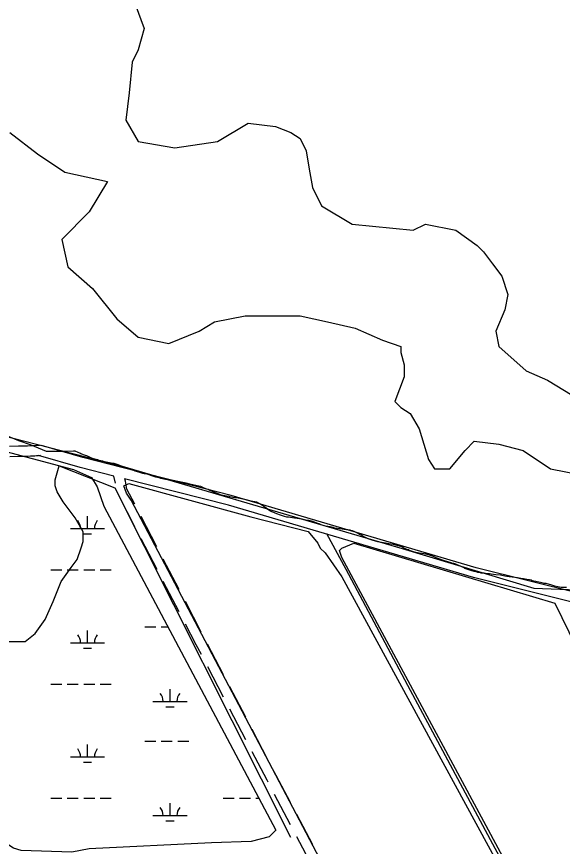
# Model space of a CAD drawing. Extents: x 3177185 to 3215018, y 812988 to 838321.
# Drawn here: x 3184994 to 3186585, y 831385 to 833803 of the extents above; entities that cross this region are included whole.
import ezdxf

# ---------------------------------------------------------------- set-up
doc = ezdxf.new("R2010")
doc.units = 0
for name, color, linetype in [('V-DTCH-CNTR', 7, 'Continuous'), ('V-ROAD-CNTR', 7, 'Continuous'), ('V-SITE-VEGE', 7, 'Continuous'), ('V-TOPO-SHOR', 7, 'Continuous'), ('V-WETL-SWMP', 7, 'Continuous')]:
    doc.layers.add(name, color=color, linetype=linetype)

msp = doc.modelspace()

# ---------------------------------------------------------------- linework, layer by layer
at = {"layer": 'V-DTCH-CNTR'}
msp.add_lwpolyline([(3185897.4, 832297.1), (3185953.1, 832192.9), (3186140.5, 831840), (3186380.6, 831392.8), (3186645.8, 830902.4), (3186654.1, 830883.9), (3186223.6, 830648.7)], dxfattribs=at)
at = {"layer": 'V-ROAD-CNTR'}
for p, q in [((3185282, 832443.5), (3185277, 832464)), ((3185338.4, 832316.5), (3185292.3, 832405.3)), ((3185402.7, 832257.9), (3185356.6, 832346.6)), ((3185403, 832192.3), (3185356.9, 832281.1)), ((3185467.3, 832133.7), (3185421.2, 832222.4)), ((3185467.6, 832068.1), (3185421.4, 832156.9)), ((3185531.9, 832009.5), (3185485.8, 832098.2)), ((3185596.7, 831885.4), (3185550.4, 831974)), ((3185597.1, 831819.9), (3185550.8, 831908.5)), ((3185661.6, 831761.4), (3185615.3, 831850)), ((3185662, 831695.8), (3185615.7, 831784.5)), ((3185726.5, 831637.3), (3185680.1, 831725.9)), ((3185792.3, 831448), (3185745.6, 831536.4)), ((3185857, 831389.6), (3185810.3, 831478)), ((3185857.6, 831324.2), (3185810.9, 831412.6))]:
    msp.add_line(p, q, dxfattribs=at)
for points in [[(3185060.9, 832553.5), (3185055.5, 832553.1), (3185050.4, 832552.8), (3185045.6, 832552.5), (3185041.1, 832552.3), (3185032.6, 832551.9), (3185025.2, 832551.6), (3185018.8, 832551.4), (3185007.4, 832551.1), (3184998.8, 832550.8), (3184973, 832550.3)], [(3187487, 831896.8), (3187088.3, 832009.6), (3186333.4, 832197), (3185619, 832407.8), (3185186.8, 832518.5), (3185066.1, 832552.9)], [(3185063, 832523.6), (3185057.4, 832523.2), (3185052.2, 832522.8), (3185047.2, 832522.6), (3185042.6, 832522.3), (3185033.9, 832521.9), (3185026.3, 832521.6), (3185019.7, 832521.4), (3185008.2, 832521.1), (3184999.5, 832520.9), (3184973.7, 832520.3)], [(3185277.3, 832464.3), (3185178.9, 832489.5), (3185057.9, 832524.1)], [(3187478.8, 831867.9), (3187080.6, 831980.6), (3186325.5, 832168.1), (3185611, 832378.9), (3185308.7, 832456.3)], [(3185338.1, 832382.1), (3185315.5, 832425.6), (3185311.5, 832449.4), (3185309.7, 832456.5)], [(3185532.3, 831944), (3185517.5, 831972.2), (3185486, 832032.7)], [(3185726.9, 831571.8), (3185723.7, 831578), (3185680.6, 831660.4)], [(3185791.7, 831513.4), (3185750.2, 831591.9), (3185745, 831601.9)]]:
    msp.add_lwpolyline(points, dxfattribs=at)
at = {"layer": 'V-SITE-VEGE'}
for p, q in [((3185000.3, 832566.6), (3184948.8, 832588.5)), ((3185034.6, 832555.1), (3185000.3, 832566.6)), ((3185080.4, 832535.5), (3185034.6, 832555.1)), ((3185140, 832535.4), (3185080.4, 832535.5)), ((3185159.4, 832536.5), (3185140, 832535.4)), ((3185164, 832536.5), (3185159.4, 832536.5)), ((3185172.9, 832532.9), (3185164, 832536.5)), ((3185178.1, 832530.9), (3185172.9, 832532.9)), ((3185181.4, 832528.9), (3185178.1, 832530.9)), ((3185194.3, 832524.2), (3185181.4, 832528.9)), ((3185198.7, 832523), (3185194.3, 832524.2)), ((3185202.8, 832521), (3185198.7, 832523)), ((3185206.8, 832519.4), (3185202.8, 832521)), ((3185208.4, 832518.2), (3185206.8, 832519.4)), ((3185214.5, 832515.8), (3185208.4, 832518.2)), ((3185222.1, 832513.4), (3185214.5, 832515.8)), ((3185231, 832511), (3185222.1, 832513.4)), ((3185234.7, 832509.8), (3185231, 832511)), ((3185245.5, 832507.1), (3185234.7, 832509.8)), ((3185249.6, 832505.5), (3185245.5, 832507.1)), ((3185260.1, 832503.5), (3185249.6, 832505.5)), ((3185264.9, 832502.3), (3185260.1, 832503.5)), ((3185273.8, 832501.2), (3185264.9, 832502.3)), ((3185278.2, 832500.8), (3185273.8, 832501.2)), ((3185280.6, 832500), (3185278.2, 832500.8)), ((3185286.7, 832497.6), (3185280.6, 832500)), ((3185289.5, 832496.4), (3185286.7, 832497.6)), ((3185301.2, 832492.4), (3185289.5, 832496.4)), ((3185308.1, 832490.4), (3185301.2, 832492.4)), ((3185312.1, 832488.4), (3185308.1, 832490.4)), ((3185317.8, 832486.8), (3185312.1, 832488.4)), ((3185327.1, 832482.9), (3185317.8, 832486.8)), ((3185333.9, 832480.9), (3185327.1, 832482.9)), ((3185339.2, 832478.9), (3185333.9, 832480.9)), ((3185352.5, 832474.9), (3185339.2, 832478.9)), ((3185361.4, 832472.1), (3185352.5, 832474.9)), ((3185365.8, 832470.9), (3185361.4, 832472.1)), ((3185371, 832470.2), (3185365.8, 832470.9)), ((3185374.3, 832469.4), (3185371, 832470.2)), ((3185377.1, 832469), (3185374.3, 832469.4)), ((3185387.6, 832465), (3185377.1, 832469)), ((3185399.3, 832461), (3185387.6, 832465)), ((3185404.5, 832459.8), (3185399.3, 832461)), ((3185412.2, 832457.9), (3185404.5, 832459.8)), ((3185414.6, 832457.5), (3185412.2, 832457.9)), ((3185427.5, 832454.3), (3185414.6, 832457.5)), ((3185433.6, 832453.5), (3185427.5, 832454.3)), ((3185445.3, 832452.4), (3185433.6, 832453.5)), ((3185473.5, 832446), (3185445.3, 832452.4)), ((3185488, 832443.7), (3185473.5, 832446)), ((3185498.9, 832440.9), (3185488, 832443.7)), ((3185515.9, 832437), (3185498.9, 832440.9)), ((3185524.8, 832435), (3185515.9, 832437)), ((3185531.2, 832433.8), (3185524.8, 832435)), ((3185538.1, 832430.2), (3185531.2, 832433.8)), ((3185543.3, 832428.2), (3185538.1, 832430.2)), ((3185547.8, 832426.2), (3185543.3, 832428.2)), ((3185551.8, 832424.6), (3185547.8, 832426.2)), ((3185555.4, 832422.6), (3185551.8, 832424.6)), ((3185573.2, 832415.5), (3185555.4, 832422.6)), ((3185578.9, 832413.1), (3185573.2, 832415.5)), ((3185588.5, 832409.5), (3185578.9, 832413.1)), ((3185591.4, 832408.3), (3185588.5, 832409.5)), ((3185596.2, 832407.1), (3185591.4, 832408.3)), ((3185605.9, 832405.1), (3185596.2, 832407.1)), ((3185613.1, 832404.4), (3185605.9, 832405.1)), ((3185615.6, 832403.6), (3185613.1, 832404.4)), ((3185623.6, 832402), (3185615.6, 832403.6)), ((3185630.5, 832400.8), (3185623.6, 832402)), ((3185634.5, 832400.8), (3185630.5, 832400.8)), ((3185662.8, 832394.5), (3185634.5, 832400.8)), ((3185677.3, 832391), (3185662.8, 832394.5)), ((3185688.2, 832389.4), (3185677.3, 832391)), ((3185693.8, 832387.8), (3185688.2, 832389.4)), ((3185702.7, 832383), (3185693.8, 832387.8)), ((3185708.4, 832379), (3185702.7, 832383)), ((3185711.6, 832377), (3185708.4, 832379)), ((3185714.4, 832375.4), (3185711.6, 832377)), ((3185732.2, 832362.6), (3185714.4, 832375.4)), ((3185737.5, 832360.2), (3185732.2, 832362.6)), ((3185743.5, 832357.8), (3185737.5, 832360.2)), ((3185747.6, 832355.8), (3185743.5, 832357.8)), ((3185752.4, 832353.8), (3185747.6, 832355.8)), ((3185762.9, 832350.2), (3185752.4, 832353.8)), ((3185769, 832348.3), (3185762.9, 832350.2)), ((3185774.2, 832346.7), (3185769, 832348.3)), ((3185781.9, 832344.7), (3185774.2, 832346.7)), ((3185785.9, 832344.3), (3185781.9, 832344.7)), ((3185804.1, 832341.6), (3185785.9, 832344.3)), ((3185825.8, 832338.4), (3185804.1, 832341.6)), ((3185833.1, 832336.5), (3185825.8, 832338.4)), ((3185837.1, 832335.7), (3185833.1, 832336.5)), ((3185845.6, 832334.5), (3185837.1, 832335.7)), ((3185857.7, 832331.7), (3185845.6, 832334.5)), ((3185867.4, 832327.8), (3185857.7, 832331.7)), ((3185871.8, 832326.2), (3185867.4, 832327.8)), ((3185875.9, 832325), (3185871.8, 832326.2)), ((3185881.9, 832322.2), (3185875.9, 832325)), ((3185894, 832318.2), (3185881.9, 832322.2)), ((3185908.1, 832315.8), (3185894, 832318.2)), ((3185916.6, 832314.3), (3185908.1, 832315.8)), ((3185921.5, 832312.7), (3185916.6, 832314.3)), ((3185936.4, 832310.7), (3185921.5, 832312.7)), ((3185954.9, 832307.6), (3185936.4, 832310.7)), ((3185959, 832307.6), (3185954.9, 832307.6)), ((3185963, 832306.8), (3185959, 832307.6)), ((3185965.8, 832306.4), (3185963, 832306.8)), ((3185968.2, 832305.6), (3185965.8, 832306.4)), ((3185972.7, 832304.5), (3185968.2, 832305.6)), ((3185977.5, 832302.9), (3185972.7, 832304.5)), ((3185985.6, 832298.9), (3185977.5, 832302.9)), ((3185989.6, 832296.5), (3185985.6, 832298.9)), ((3185993.3, 832293.7), (3185989.6, 832296.5)), ((3185997.7, 832291.7), (3185993.3, 832293.7)), ((3186003, 832288.9), (3185997.7, 832291.7)), ((3186006.2, 832286.9), (3186003, 832288.9)), ((3186012.7, 832283.7), (3186006.2, 832286.9)), ((3186018.7, 832281.3), (3186012.7, 832283.7)), ((3186024.4, 832279.3), (3186018.7, 832281.3)), ((3186033.3, 832276.5), (3186024.4, 832279.3)), ((3186047, 832272.6), (3186033.3, 832276.5)), ((3186069.2, 832268.2), (3186047, 832272.6)), ((3186079.2, 832266.7), (3186069.2, 832268.2)), ((3186091.7, 832264.3), (3186079.2, 832266.7)), ((3186096.2, 832263.5), (3186091.7, 832264.3)), ((3186099, 832263.1), (3186096.2, 832263.5)), ((3186102.6, 832262.3), (3186099, 832263.1)), ((3186105.5, 832261.1), (3186102.6, 832262.3)), ((3186108.7, 832260.3), (3186105.5, 832261.1)), ((3186116.4, 832257.6), (3186108.7, 832260.3)), ((3186122.4, 832254.4), (3186116.4, 832257.6)), ((3186132.5, 832250.4), (3186122.4, 832254.4)), ((3186137, 832248.8), (3186132.5, 832250.4)), ((3186139.4, 832247.6), (3186137, 832248.8)), ((3186153.9, 832242.8), (3186139.4, 832247.6)), ((3186162, 832240.4), (3186153.9, 832242.8)), ((3186167.6, 832239.3), (3186162, 832240.4)), ((3186181.3, 832237.3), (3186167.6, 832239.3)), ((3186186.6, 832236.1), (3186181.3, 832237.3)), ((3186197.5, 832233.3), (3186186.6, 832236.1)), ((3186208.8, 832229.4), (3186197.5, 832233.3)), ((3186214.8, 832226.6), (3186208.8, 832229.4)), ((3186224.9, 832223.4), (3186214.8, 832226.6)), ((3186240.7, 832217.4), (3186224.9, 832223.4)), ((3186260.4, 832211.5), (3186240.7, 832217.4)), ((3186265.7, 832209.5), (3186260.4, 832211.5)), ((3186268.5, 832209.1), (3186265.7, 832209.5)), ((3186273.8, 832207.1), (3186268.5, 832209.1)), ((3186280.2, 832204.3), (3186273.8, 832207.1)), ((3186287.5, 832201.5), (3186280.2, 832204.3)), ((3186291.1, 832199.5), (3186287.5, 832201.5)), ((3186298, 832196.7), (3186291.1, 832199.5)), ((3186300.4, 832195.1), (3186298, 832196.7)), ((3186306.5, 832192.7), (3186300.4, 832195.1)), ((3186318.2, 832188.8), (3186306.5, 832192.7)), ((3186327.1, 832186), (3186318.2, 832188.8)), ((3186333.5, 832184.8), (3186327.1, 832186)), ((3186337.9, 832183.6), (3186333.5, 832184.8)), ((3186345.6, 832182.4), (3186337.9, 832183.6)), ((3186348.4, 832181.6), (3186345.6, 832182.4)), ((3186356.5, 832180.9), (3186348.4, 832181.6)), ((3186364.6, 832179.7), (3186356.5, 832180.9)), ((3186372.2, 832178.9), (3186364.6, 832179.7)), ((3186377.1, 832178.6), (3186372.2, 832178.9)), ((3186390.4, 832176.6), (3186377.1, 832178.6)), ((3186404.1, 832175), (3186390.4, 832176.6)), ((3186416.6, 832172.7), (3186404.1, 832175)), ((3186422.6, 832171.9), (3186416.6, 832172.7)), ((3186427.9, 832171.5), (3186422.6, 832171.9)), ((3186430.7, 832170.7), (3186427.9, 832171.5)), ((3186454.1, 832167.6), (3186430.7, 832170.7)), ((3186468.2, 832164.9), (3186454.1, 832167.6)), ((3186471, 832164.9), (3186468.2, 832164.9)), ((3186481.5, 832162.5), (3186471, 832164.9)), ((3186488.4, 832161.3), (3186481.5, 832162.5)), ((3186494, 832160.5), (3186488.4, 832161.3)), ((3186496.8, 832159.3), (3186494, 832160.5)), ((3186506.9, 832157), (3186496.8, 832159.3)), ((3186516.2, 832154.6), (3186506.9, 832157)), ((3186521, 832153.8), (3186516.2, 832154.6)), ((3186529.1, 832152.2), (3186521, 832153.8)), ((3186531.9, 832151.5), (3186529.1, 832152.2)), ((3186537.6, 832150.7), (3186531.9, 832151.5)), ((3186554.1, 832145.9), (3186537.6, 832150.7)), ((3186563, 832143.5), (3186554.1, 832145.9)), ((3186571.9, 832141.6), (3186563, 832143.5)), ((3186576.7, 832140), (3186571.9, 832141.6)), ((3186581.6, 832139.6), (3186576.7, 832140)), ((3186584, 832139.6), (3186581.6, 832139.6)), ((3186596.9, 832139.3), (3186584, 832139.6))]:
    msp.add_line(p, q, dxfattribs=at)
at = {"layer": 'V-TOPO-SHOR'}
for points in [[(3185339.2, 833839.4), (3185365.9, 833768.2), (3185348.1, 833705.8), (3185330.3, 833670.2), (3185321.4, 833581.2), (3185312.5, 833501), (3185348.1, 833438.7), (3185455, 833420.8), (3185579.7, 833438.7), (3185668.7, 833492.1), (3185748.9, 833483.2), (3185793.4, 833465.4), (3185820.2, 833447.6), (3185838, 833411.9), (3185846.9, 833358.5), (3185855.8, 833305.1), (3185882.5, 833251.6), (3185971.6, 833198.2), (3186149.7, 833180.4), (3186185.3, 833198.2), (3186274.4, 833180.4), (3186336.7, 833135.8), (3186354.5, 833118), (3186381.3, 833082.4), (3186408, 833046.8), (3186425.8, 832993.3), (3186416.9, 832948.8), (3186390.2, 832886.5), (3186399.1, 832841.9), (3186479.2, 832770.7), (3186541.6, 832744), (3186612.8, 832699.4)], [(3184974, 833465.4), (3185054.2, 833403), (3185134.4, 833349.6), (3185259, 833322.9), (3185205.6, 833233.8), (3185125.4, 833153.6), (3185143.3, 833073.5), (3185214.5, 833011.1), (3185285.8, 832922.1), (3185348.1, 832868.6), (3185437.2, 832850.8), (3185526.2, 832886.5), (3185570.8, 832913.2), (3185659.8, 832931), (3185820.2, 832931), (3185900.3, 832913.2), (3185980.5, 832895.4), (3186060.6, 832859.7), (3186114.1, 832841.9), (3186114.1, 832824.1), (3186123, 832788.5), (3186123, 832752.9), (3186096.3, 832681.6), (3186114.1, 832663.8), (3186140.8, 832646), (3186167.5, 832601.4), (3186194.2, 832512.4), (3186212, 832485.7), (3186256.6, 832485.7), (3186301.1, 832539.1), (3186327.8, 832565.8), (3186399.1, 832556.9), (3186470.3, 832539.1), (3186550.5, 832485.7), (3186684.1, 832458.9)], [(3184771.2, 832629.4), (3185301.5, 832493.3), (3186117.9, 832252.6), (3186501.7, 832137.4), (3186602.8, 832133.9), (3186662.2, 832123.5), (3186861, 832060.7), (3187248.3, 831949), (3187639.1, 831830.4), (3187663.5, 831830.4), (3187677.4, 831837.4), (3187694.9, 831858.3), (3187698.4, 831882.7), (3187705.4, 831910.6), (3187708.8, 831942), (3187719.3, 831956), (3187736.8, 831956), (3187743.7, 831956), (3187754.2, 831963), (3187782.1, 831973.4), (3187809.2, 832019.8)], [(3184948.7, 831982), (3185018.6, 831982), (3185047.7, 832005.3), (3185076.8, 832046), (3185100, 832098.4), (3185123.3, 832156.6), (3185152.4, 832197.3), (3185169.9, 832220.6), (3185181.5, 832255.5), (3185187.3, 832273), (3185187.3, 832302.1), (3185164.1, 832342.8), (3185129.1, 832389.4), (3185111.7, 832418.5), (3185105.9, 832435.9), (3185105.9, 832453.4), (3185117.5, 832494.1), (3185280.4, 832430.1), (3185792.6, 831411.6)]]:
    msp.add_lwpolyline(points, dxfattribs=at)
for points in [[(3186172, 830788.9), (3185327.6, 832393.9), (3185313.7, 832414.8), (3185306.7, 832435.7), (3185320.7, 832442.7), (3185676.5, 832345), (3185844, 832303.1), (3185871.9, 832268.3), (3185878.9, 832254.3), (3185892.8, 832240.3), (3185941.7, 832170.6), (3186632.5, 830900.6), (3186625.5, 830872.7), (3186583.7, 830851.7), (3186262.7, 830691.3), (3186220.8, 830705.2), (3186192.9, 830747.1)], [(3186618.5, 830970.4), (3185941.7, 832226.4), (3185934.7, 832247.3), (3185941.7, 832254.3), (3185976.6, 832268.3), (3186562.7, 832093.8), (3187037.2, 831123.9), (3187009.3, 831082), (3186765.1, 830949.4), (3186674.4, 830900.6), (3186646.5, 830907.6)]]:
    msp.add_lwpolyline(points, close=True, dxfattribs=at)
at = {"layer": 'V-WETL-SWMP'}
for p, q in [((3185200.4, 832310.9), (3185200.4, 832346.9)), ((3185150.4, 832310.9), (3185250.4, 832310.9)), ((3185188.4, 832295.5), (3185212.4, 832295.5)), ((3185093.6, 832190.8), (3185125.6, 832190.8)), ((3185141.6, 832190.8), (3185173.6, 832190.8)), ((3185189.6, 832190.8), (3185221.6, 832190.8)), ((3185237.6, 832190.8), (3185269.6, 832190.8)), ((3185200.4, 831978.2), (3185200.4, 832014.2)), ((3185367.5, 832024.7), (3185399.5, 832024.7)), ((3185415.5, 832024.7), (3185434.7, 832024.7)), ((3185150.4, 831978.2), (3185250.4, 831978.2)), ((3185188.4, 831962.8), (3185212.4, 831962.8)), ((3185093.6, 831858.2), (3185125.6, 831858.2)), ((3185141.6, 831858.2), (3185173.6, 831858.2)), ((3185189.6, 831858.2), (3185221.6, 831858.2)), ((3185237.6, 831858.2), (3185269.6, 831858.2)), ((3185440.9, 831807.4), (3185440.9, 831843.4)), ((3185390.9, 831807.4), (3185490.9, 831807.4)), ((3185428.9, 831792), (3185452.9, 831792)), ((3185200.4, 831645.6), (3185200.4, 831681.6)), ((3185367.5, 831692), (3185399.5, 831692)), ((3185415.5, 831692), (3185447.5, 831692)), ((3185463.5, 831692), (3185495.5, 831692)), ((3185150.4, 831645.6), (3185250.4, 831645.6)), ((3185188.4, 831630.1), (3185212.4, 831630.1)), ((3185093.6, 831525.5), (3185125.6, 831525.5)), ((3185141.6, 831525.5), (3185173.6, 831525.5)), ((3185189.6, 831525.5), (3185221.6, 831525.5)), ((3185237.6, 831525.5), (3185269.6, 831525.5)), ((3185440.9, 831474.7), (3185440.9, 831510.7)), ((3185595.5, 831525.5), (3185627.5, 831525.5)), ((3185643.5, 831525.5), (3185675.5, 831525.5)), ((3185691.5, 831525.5), (3185699.7, 831525.5)), ((3185390.9, 831474.7), (3185490.9, 831474.7)), ((3185428.9, 831459.3), (3185452.9, 831459.3))]:
    msp.add_line(p, q, dxfattribs=at)
msp.add_lwpolyline([(3185154.6, 831368.2), (3185006.9, 831373.2), (3184984.3, 831379.5), (3184971.5, 831388.6), (3184950.2, 831406.9), (3184924.6, 831456.9), (3184283.1, 832688.8), (3184281.6, 832707.8), (3184300.6, 832711.5), (3185160, 832483.7), (3185211.7, 832459.9), (3185228.1, 832433.2), (3185248.1, 832376), (3185749.1, 831432.5), (3185730.1, 831412.6), (3185677.9, 831398.9), (3185561.4, 831395.6), (3185205.4, 831378.4)], close=True, dxfattribs=at)
for centre, start, end in [((3185145.2, 832311.4), 359.2282, 40.7718), ((3185255.6, 832311.4), 139.2282, 180.7718), ((3185145.2, 831978.7), 359.2282, 40.7718), ((3185255.7, 831978.7), 139.2282, 180.7718), ((3185385.6, 831807.9), 359.2282, 40.7718), ((3185496.1, 831807.9), 139.2282, 180.7718), ((3185145.2, 831646), 359.2282, 40.7718), ((3185255.7, 831646), 139.2282, 180.7718), ((3185385.6, 831475.2), 359.2282, 40.7718), ((3185496.1, 831475.2), 139.2282, 180.7718)]:
    msp.add_arc(centre, 35.2, start, end, dxfattribs=at)

doc.saveas('drawing.dxf')
